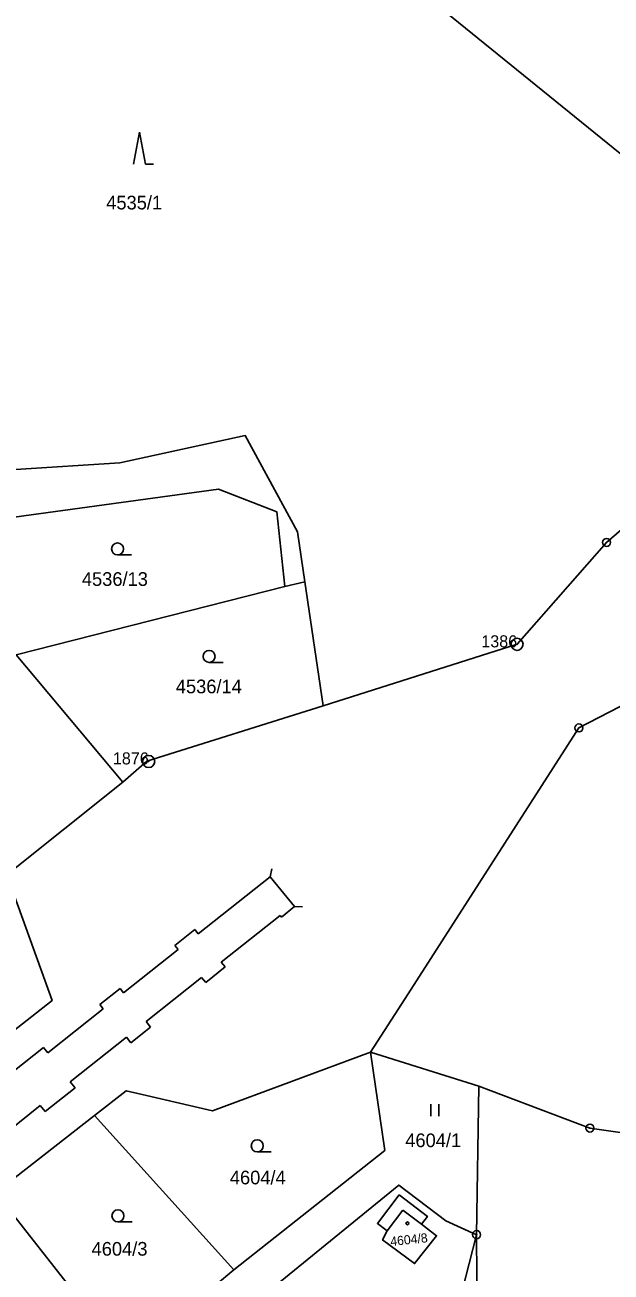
# Model space of a CAD drawing. Extents: x -644096 to -634268, y -1141430 to -1133463.
# Drawn here: x -638589.1 to -638516.2, y -1137533.4 to -1137378.3 of the extents above; entities that cross this region are included whole.
import ezdxf

# ---------------------------------------------------------------- set-up
doc = ezdxf.new("R2010")
doc.units = 0
for name, color, linetype in [('_CIVIL_CONSTRUCTION', 7, 'Continuous'), ('M_Svah_Nasyp', 7, 'Continuous'), ('M_Svah_Zarez', 7, 'Continuous'), ('spodek_nasyp', 7, 'Continuous'), ('spodek_zarez', 7, 'Continuous'), ('svrsek_osa_sjezdy', 7, 'Continuous'), ('svrsek_osa_terminal_VRT', 7, 'Continuous'), ('svrsek_osa_VRT', 7, 'Continuous'), ('terminal_VRT', 7, 'Continuous')]:
    doc.layers.add(name, color=color, linetype=linetype)

msp = doc.modelspace()

# ---------------------------------------------------------------- linework, layer by layer
at = {"layer": '_CIVIL_CONSTRUCTION'}
for centre, radius in [((-638516.75, -1137442.69), 0.5), ((-638516.75, -1137442.69), 0.0303), ((-638527.89, -1137455.37), 0.75), ((-638527.89, -1137455.37), 0.03), ((-638520.2, -1137465.77), 0.5), ((-638520.2, -1137465.77), 0.0303), ((-638573.73, -1137469.94), 0.75), ((-638573.73, -1137469.94), 0.03), ((-638518.82, -1137515.54), 0.5), ((-638518.82, -1137515.54), 0.0303), ((-638532.93, -1137528.8), 0.5), ((-638532.93, -1137528.8), 0.0303)]:
    msp.add_circle(centre, radius, dxfattribs=at)
at = {"layer": 'M_Svah_Nasyp'}
for p, q in [((-638558.4, -1137483.3), (-638558.59, -1137484.28)), ((-638567.56, -1137491.37), (-638558.59, -1137484.28)), ((-638555.57, -1137487.99), (-638558.59, -1137484.28)), ((-638555.57, -1137487.99), (-638557.18, -1137489.3)), ((-638554.57, -1137488.03), (-638555.57, -1137487.99)), ((-638557.35, -1137489.09), (-638564.71, -1137494.89)), ((-638557.18, -1137489.3), (-638557.35, -1137489.09)), ((-638570.47, -1137492.84), (-638567.97, -1137490.86)), ((-638567.97, -1137490.86), (-638567.56, -1137491.37)), ((-638576.84, -1137498.71), (-638570.05, -1137493.35)), ((-638570.05, -1137493.35), (-638570.47, -1137492.84)), ((-638564.71, -1137494.89), (-638564.22, -1137495.5)), ((-638564.22, -1137495.5), (-638566.63, -1137497.45)), ((-638567.15, -1137496.82), (-638574.05, -1137502.29)), ((-638566.63, -1137497.45), (-638567.15, -1137496.82)), ((-638579.82, -1137500.16), (-638577.26, -1137498.17)), ((-638577.26, -1137498.17), (-638576.84, -1137498.71)), ((-638586.29, -1137506.19), (-638579.37, -1137500.72)), ((-638579.37, -1137500.72), (-638579.82, -1137500.16)), ((-638574.05, -1137502.29), (-638573.51, -1137502.99)), ((-638576.5, -1137504.24), (-638583.48, -1137509.77)), ((-638575.93, -1137504.94), (-638576.5, -1137504.24)), ((-638573.51, -1137502.99), (-638575.93, -1137504.94)), ((-638590.64, -1137508.53), (-638586.81, -1137505.52)), ((-638586.81, -1137505.52), (-638586.29, -1137506.19)), ((-638583.48, -1137509.77), (-638582.88, -1137510.54)), ((-638582.88, -1137510.54), (-638586.61, -1137513.5)), ((-638587.23, -1137512.74), (-638594.05, -1137518.14)), ((-638586.61, -1137513.5), (-638587.23, -1137512.74)), ((-638544.06, -1137528.33), (-638542.09, -1137525.75)), ((-638542.09, -1137525.75), (-638539.79, -1137527.5))]:
    msp.add_line(p, q, dxfattribs=at)
at = {"layer": 'M_Svah_Zarez'}
msp.add_circle((-638541.54, -1137527.39), 0.175, dxfattribs=at)
at = {"layer": 'spodek_nasyp'}
msp.add_arc((-642050.26, -1145189.6), 8702.25, 63.41797, 71.234685, dxfattribs=at)
at = {"layer": 'spodek_zarez'}
msp.add_circle((-638683.07, -1137056.85), 1378.08, dxfattribs=at)
at = {"layer": 'svrsek_osa_sjezdy'}
for p, q in [((-638574.86, -1137391.65), (-638575.61, -1137395.65)), ((-638574.11, -1137395.65), (-638574.86, -1137391.65)), ((-638574.11, -1137395.65), (-638573.11, -1137395.65)), ((-638577.6, -1137444.26), (-638575.85, -1137444.26)), ((-638566.21, -1137457.62), (-638564.46, -1137457.62)), ((-638538.61, -1137514.07), (-638538.61, -1137512.57)), ((-638537.61, -1137514.07), (-638537.61, -1137512.57)), ((-638560.22, -1137518.5), (-638558.47, -1137518.5)), ((-638577.55, -1137527.2), (-638575.8, -1137527.2))]:
    msp.add_line(p, q, dxfattribs=at)
for centre in [(-638577.6, -1137443.51), (-638566.21, -1137456.87), (-638560.22, -1137517.75), (-638577.55, -1137526.45)]:
    msp.add_circle(centre, 0.75, dxfattribs=at)
at = {"layer": 'svrsek_osa_terminal_VRT'}
msp.add_arc((-642050.26, -1145189.6), 8802.25, 41.413152, 75.317049, dxfattribs=at)
at = {"layer": 'terminal_VRT'}
for p, q in [((-638550.81, -1137365.33), (-638487.1, -1137417.03)), ((-638590.22, -1137456.69), (-638556.8, -1137448.17)), ((-638554.28, -1137447.61), (-638556.8, -1137448.17)), ((-638554.28, -1137447.61), (-638552.02, -1137463.04)), ((-638576.94, -1137472.51), (-638590.22, -1137456.69)), ((-638591.39, -1137484.06), (-638576.94, -1137472.51)), ((-638532.65, -1137510.32), (-638546.13, -1137506.09)), ((-638532.93, -1137528.8), (-638532.65, -1137510.32)), ((-638580.45, -1137513.96), (-638592.76, -1137523.58)), ((-638563.15, -1137533.17), (-638580.45, -1137513.96)), ((-638576.43, -1137544.3), (-638592.76, -1137523.58)), ((-638563.15, -1137533.17), (-638576.43, -1137544.3))]:
    msp.add_line(p, q, dxfattribs=at)
for points in [[(-638552.02, -1137463.04), (-638527.89, -1137455.37), (-638516.75, -1137442.69), (-638487.1, -1137417.03)], [(-638462.42, -1137419.58), (-638485.64, -1137447.92), (-638520.2, -1137465.77), (-638541.83, -1137499.41), (-638546.13, -1137506.09)], [(-638637.93, -1137438.83), (-638629.19, -1137438.11), (-638603.32, -1137434.47), (-638577.3, -1137432.79), (-638561.72, -1137429.4), (-638555.19, -1137441.37), (-638554.28, -1137447.61)], [(-638556.8, -1137448.17), (-638557.8, -1137438.9), (-638565.04, -1137436.09), (-638596.58, -1137440.38)], [(-638576.94, -1137472.51), (-638573.97, -1137469.91), (-638552.02, -1137463.04)], [(-638614.71, -1137522.44), (-638585.73, -1137499.67), (-638591.39, -1137484.06)], [(-638546.13, -1137506.09), (-638565.8, -1137513.38), (-638574.53, -1137511.36), (-638576.51, -1137510.9), (-638580.45, -1137513.96)], [(-638546.13, -1137506.09), (-638544.34, -1137518.31), (-638563.15, -1137533.17)], [(-638511.58, -1137516.57), (-638518.82, -1137515.54), (-638532.65, -1137510.32)], [(-638564.74, -1137540.68), (-638542.58, -1137522.64), (-638536.75, -1137527.07), (-638532.93, -1137528.8)], [(-638542.57, -1137523.84), (-638539.05, -1137526.53), (-638539.79, -1137527.5), (-638537.9, -1137528.94), (-638540.64, -1137532.4), (-638544.62, -1137529.45), (-638544.06, -1137528.33), (-638545.27, -1137527.41), (-638542.57, -1137523.84)], [(-638542.46, -1137598.1), (-638541.48, -1137598.16), (-638552.5, -1137585.65), (-638541.95, -1137559.53), (-638536.6, -1137552.25), (-638532.33, -1137544.37), (-638532.86, -1137539.25), (-638532.93, -1137528.8)], [(-638541.73, -1137556.48), (-638538.42, -1137550.28), (-638536.46, -1137542.62), (-638536.12, -1137541.28), (-638532.93, -1137528.8)]]:
    msp.add_lwpolyline(points, dxfattribs=at)

# ---------------------------------------------------------------- texts
at = {"layer": '_CIVIL_CONSTRUCTION'}
for s, p in [('1386', (-638532.34, -1137455.75)), ('1876', (-638578.18, -1137470.31))]:
    msp.add_text(s, height=1.5, dxfattribs=at).set_placement(p)
at = {"layer": 'svrsek_osa_VRT'}
for s, p in [('4535/1', (-638579.01, -1137401.28)), ('4536/13', (-638582.04, -1137448.1)), ('4536/14', (-638570.35, -1137461.46)), ('4604/1', (-638541.8, -1137517.91)), ('4604/4', (-638563.63, -1137522.54)), ('4604/3', (-638580.83, -1137531.41))]:
    msp.add_text(s, height=1.7, dxfattribs=at).set_placement(p)
msp.add_text('4604/8', height=1.14, rotation=6, dxfattribs=at).set_placement((-638543.6, -1137530.22))

doc.saveas('drawing.dxf')
